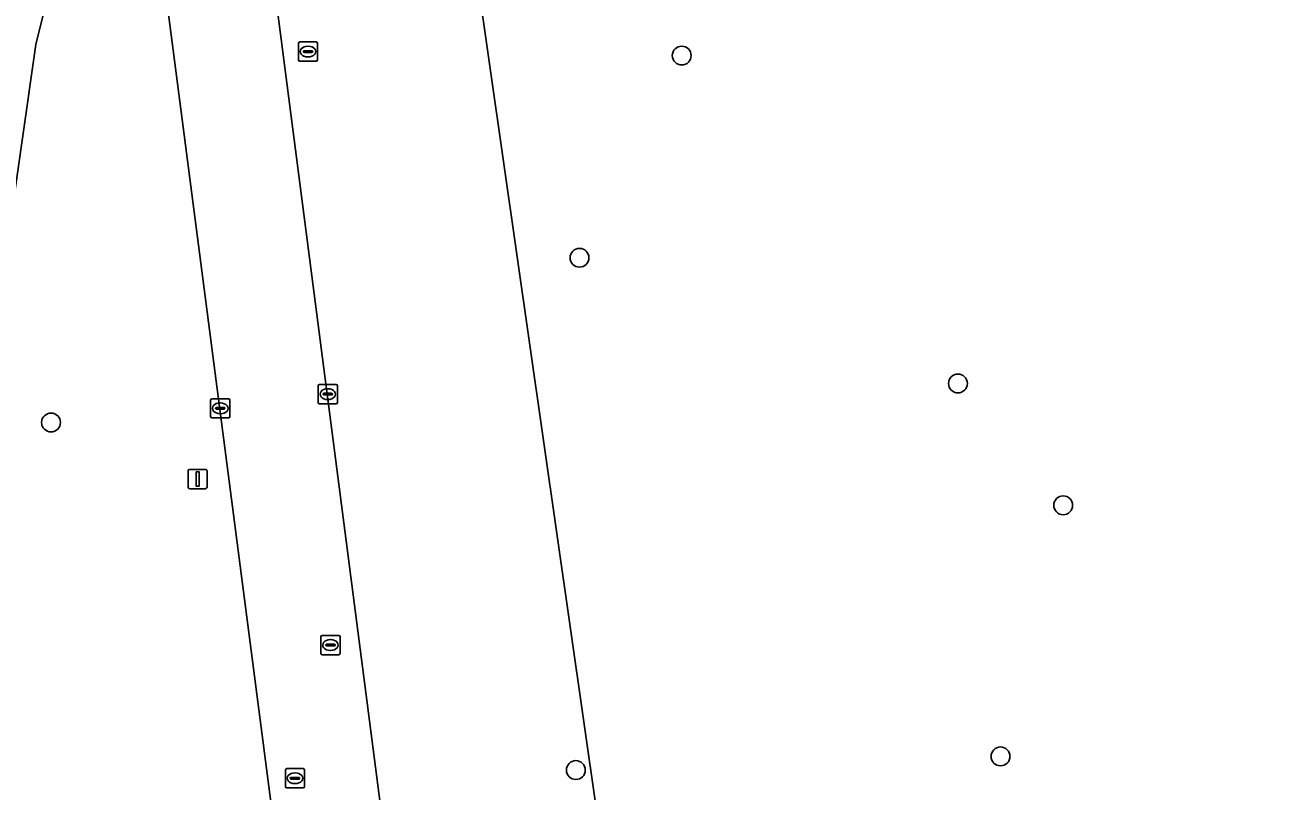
# Model space of a CAD drawing. Extents: x 154324 to 155744, y 382937 to 384188.
# Drawn here: x 155238.3 to 155302.6, y 383869.7 to 383909.4 of the extents above; entities that cross this region are included whole.
import ezdxf

# ---------------------------------------------------------------- set-up
doc = ezdxf.new("R2010")
doc.units = 0
for name, color, linetype in [('IMGEO_Berm_groen', 7, 'Continuous'), ('IMGEO_Boom', 7, 'Continuous'), ('IMGEO_Brandkraan', 7, 'Continuous'), ('IMGEO_Groenvoorziening', 7, 'Continuous'), ('IMGEO_Kolk', 7, 'Continuous'), ('IMGEO_Lichtmast', 7, 'Continuous'), ('IMGEO_Loofbos', 7, 'Continuous'), ('IMGEO_Rijbaan_lokaal_gesloten', 7, 'Continuous'), ('IMGEO_Rioolput', 7, 'Continuous')]:
    doc.layers.add(name, color=color, linetype=linetype)

msp = doc.modelspace()

# ---------------------------------------------------------------- linework, layer by layer
at = {"layer": 'IMGEO_Berm_groen'}
for points in [[(155295.605, 383523.574), (155294.743, 383533.501), (155292.341, 383552.859), (155282.449, 383627.726), (155274.026, 383692.293), (155244.018, 383923.45), (155240.659, 383949.763)], [(155246.304, 383949.696), (155279.604, 383692.563), (155297.905, 383553.418), (155300.365, 383533.57), (155301.362, 383523.907)], [(155175.75, 383913.13), (155188.73, 383926.7), (155195.22, 383943.81), (155208.2, 383948.53), (155213.511, 383943.81), (155213.806, 383927.142), (155221.181, 383927.88), (155239.176, 383930.83), (155242.569, 383923.307), (155238.881, 383908.409), (155237.406, 383898.084), (155224.721, 383882.596), (155224.573, 383876.549), (155204.808, 383873.156), (155196.99, 383885.104), (155184.452, 383881.859), (155187.992, 383867.846), (155208.495, 383859.733), (155233.276, 383859.143), (155240.356, 383855.013), (155245.666, 383842.623), (155248.616, 383833.183), (155242.126, 383823.742)], [(155323.557, 383503.266), (155325.548, 383519.946), (155306.103, 383602.506), (155261.74, 383912.135)]]:
    msp.add_lwpolyline(points, dxfattribs=at)
at = {"layer": 'IMGEO_Boom'}
for centre in [(155272.385, 383907.841), (155267.08, 383897.348), (155286.712, 383890.825), (155239.665, 383888.799), (155292.172, 383884.5), (155288.923, 383871.469), (155266.892, 383870.76)]:
    msp.add_circle(centre, 0.489, dxfattribs=at)
at = {"layer": 'IMGEO_Brandkraan'}
for p, q in [((155252.496, 383907.623), (155252.496, 383908.475)), ((155252.571, 383908.549), (155253.423, 383908.549)), ((155252.755, 383908.043), (155252.755, 383908.055)), ((155253.193, 383908.006), (155252.795, 383908.006)), ((155252.798, 383908.092), (155253.196, 383908.092)), ((155252.984, 383908.329), (155253.009, 383908.329)), ((155253.239, 383908.055), (155253.239, 383908.043)), ((155253.497, 383908.475), (155253.497, 383907.623)), ((155253.423, 383907.549), (155252.571, 383907.549)), ((155253.007, 383907.769), (155252.982, 383907.769))]:
    msp.add_line(p, q, dxfattribs=at)
for points in [[(155252.496, 383907.623), (155252.496, 383908.475)], [(155252.571, 383908.549), (155253.423, 383908.549)], [(155253.497, 383908.475), (155253.497, 383907.623)], [(155253.423, 383907.549), (155252.571, 383907.549)]]:
    msp.add_lwpolyline(points, dxfattribs=at)
for centre, radius, start, end in [((155252.573, 383908.473), 0.0765, 91.55205, 178.44795), ((155252.573, 383908.473), 0.0765, 91.55205, 178.44795), ((155252.795, 383908.052), 0.0403, 85.87752, 175.75265), ((155252.792, 383908.042), 0.0366, 178.93798, 274.71019), ((155253.196, 383908.049), 0.043, 264.86636, 352.45326), ((155253.2, 383908.054), 0.0386, 1.73085, 96.63898), ((155253.421, 383908.473), 0.0765, 1.55205, 88.44795), ((155253.421, 383908.473), 0.0765, 1.55205, 88.44795), ((155252.573, 383907.625), 0.0765, 181.55205, 268.44795), ((155252.573, 383907.625), 0.0765, 181.55205, 268.44795), ((155253.421, 383907.625), 0.0765, 271.55205, 358.44795), ((155253.421, 383907.625), 0.0765, 271.55205, 358.44795)]:
    msp.add_arc(centre, radius, start, end, dxfattribs=at)
for centre, major_axis, ratio, start_param, end_param in [((155252.983, 383908.049), (-0.387, 0.002), 0.722429, 4.712389, 7.853982), ((155253.008, 383908.049), (-0.39, 0.002), 0.717154, 1.570796, 4.712389)]:
    msp.add_ellipse(centre, major_axis=major_axis, ratio=ratio, start_param=start_param, end_param=end_param, dxfattribs=at)
at = {"layer": 'IMGEO_Groenvoorziening'}
msp.add_lwpolyline([(155242.126, 383823.742), (155248.616, 383833.183), (155245.666, 383842.623), (155240.356, 383855.013), (155233.276, 383859.143), (155208.495, 383859.733), (155187.992, 383867.846), (155184.452, 383881.859), (155196.99, 383885.104), (155204.808, 383873.156), (155224.573, 383876.549), (155224.721, 383882.596), (155237.406, 383898.084), (155238.881, 383908.409), (155242.569, 383923.307), (155239.176, 383930.83), (155221.181, 383927.88), (155213.806, 383927.142), (155213.511, 383943.81), (155208.2, 383948.53), (155195.22, 383943.81), (155188.73, 383926.7), (155175.75, 383913.13)], dxfattribs=at)
at = {"layer": 'IMGEO_Kolk'}
for p, q in [((155253.524, 383889.844), (155253.524, 383890.696)), ((155253.599, 383890.77), (155254.451, 383890.77)), ((155254.525, 383890.696), (155254.525, 383889.844)), ((155248.021, 383890.033), (155248.873, 383890.033)), ((155253.783, 383890.264), (155253.783, 383890.276)), ((155254.221, 383890.227), (155253.823, 383890.227)), ((155253.826, 383890.313), (155254.224, 383890.313)), ((155254.035, 383889.99), (155254.01, 383889.99)), ((155254.012, 383890.55), (155254.037, 383890.55)), ((155254.267, 383890.276), (155254.267, 383890.264)), ((155247.946, 383889.107), (155247.946, 383889.959)), ((155248.205, 383889.527), (155248.205, 383889.539)), ((155248.643, 383889.49), (155248.245, 383889.49)), ((155248.248, 383889.576), (155248.646, 383889.576)), ((155248.434, 383889.813), (155248.459, 383889.813)), ((155248.689, 383889.539), (155248.689, 383889.527)), ((155248.947, 383889.959), (155248.947, 383889.107)), ((155254.451, 383889.77), (155253.599, 383889.77)), ((155248.873, 383889.033), (155248.021, 383889.033)), ((155248.457, 383889.253), (155248.432, 383889.253))]:
    msp.add_line(p, q, dxfattribs=at)
for points in [[(155253.524, 383889.844), (155253.524, 383890.696)], [(155253.599, 383890.77), (155254.451, 383890.77)], [(155254.525, 383890.696), (155254.525, 383889.844)], [(155248.021, 383890.033), (155248.873, 383890.033)], [(155247.946, 383889.107), (155247.946, 383889.959)], [(155248.947, 383889.959), (155248.947, 383889.107)], [(155254.451, 383889.77), (155253.599, 383889.77)], [(155248.873, 383889.033), (155248.021, 383889.033)]]:
    msp.add_lwpolyline(points, dxfattribs=at)
for centre, radius, start, end in [((155253.601, 383890.694), 0.0765, 91.55205, 178.44795), ((155253.601, 383890.694), 0.0765, 91.55205, 178.44795), ((155254.449, 383890.694), 0.0765, 1.55205, 88.44795), ((155254.449, 383890.694), 0.0765, 1.55205, 88.44795), ((155248.023, 383889.957), 0.0765, 91.55205, 178.44795), ((155248.023, 383889.957), 0.0765, 91.55205, 178.44795), ((155248.871, 383889.957), 0.0765, 1.55205, 88.44795), ((155248.871, 383889.957), 0.0765, 1.55205, 88.44795), ((155253.823, 383890.273), 0.0403, 85.87752, 175.75265), ((155253.82, 383890.263), 0.0366, 178.93798, 274.71019), ((155254.224, 383890.27), 0.043, 264.86636, 352.45326), ((155254.228, 383890.275), 0.0386, 1.73085, 96.63898), ((155248.245, 383889.536), 0.0403, 85.87752, 175.75265), ((155248.242, 383889.526), 0.0366, 178.93798, 274.71019), ((155248.646, 383889.533), 0.043, 264.86636, 352.45326), ((155248.65, 383889.538), 0.0386, 1.73085, 96.63898), ((155253.601, 383889.846), 0.0765, 181.55205, 268.44795), ((155253.601, 383889.846), 0.0765, 181.55205, 268.44795), ((155254.449, 383889.846), 0.0765, 271.55205, 358.44795), ((155254.449, 383889.846), 0.0765, 271.55205, 358.44795), ((155248.023, 383889.109), 0.0765, 181.55205, 268.44795), ((155248.023, 383889.109), 0.0765, 181.55205, 268.44795), ((155248.871, 383889.109), 0.0765, 271.55205, 358.44795), ((155248.871, 383889.109), 0.0765, 271.55205, 358.44795)]:
    msp.add_arc(centre, radius, start, end, dxfattribs=at)
for centre, major_axis, ratio, start_param, end_param in [((155254.011, 383890.27), (-0.387, 0.002), 0.722429, 4.712389, 7.853982), ((155254.036, 383890.27), (-0.39, 0.002), 0.717154, 1.570796, 4.712389), ((155248.433, 383889.533), (-0.387, 0.002), 0.722429, 4.712389, 7.853982), ((155248.458, 383889.533), (-0.39, 0.002), 0.717154, 1.570796, 4.712389)]:
    msp.add_ellipse(centre, major_axis=major_axis, ratio=ratio, start_param=start_param, end_param=end_param, dxfattribs=at)
at = {"layer": 'IMGEO_Lichtmast'}
for p, q in [((155246.776, 383885.464), (155246.776, 383886.264)), ((155246.776, 383886.264), (155246.776, 383885.464)), ((155246.876, 383886.364), (155247.666, 383886.364)), ((155247.666, 383886.364), (155246.876, 383886.364)), ((155247.766, 383886.264), (155247.766, 383885.464)), ((155247.766, 383885.464), (155247.766, 383886.264)), ((155247.666, 383885.364), (155246.876, 383885.364)), ((155246.876, 383885.364), (155247.666, 383885.364))]:
    msp.add_line(p, q, dxfattribs=at)
msp.add_lwpolyline([(155247.196, 383886.239), (155247.346, 383886.239), (155247.346, 383885.489), (155247.196, 383885.489), (155247.196, 383886.239)], dxfattribs=at)
for centre, start, end in [((155246.876, 383886.264), 90, 180), ((155246.876, 383886.264), 90, 180), ((155247.666, 383886.264), 0, 90), ((155247.666, 383886.264), 360, 90), ((155246.876, 383885.464), 180, 270), ((155246.876, 383885.464), 180, 270), ((155247.666, 383885.464), 270, 0), ((155247.666, 383885.464), 270, 0)]:
    msp.add_arc(centre, 0.1, start, end, dxfattribs=at)
at = {"layer": 'IMGEO_Loofbos'}
msp.add_lwpolyline([(155336.238, 383809.424), (155323.113, 383849.226), (155303.534, 383922.252), (155300.916, 383943.435), (155300.916, 383955.474), (155295.178, 383988.009), (155291.815, 384001.275), (155265.808, 383990.706), (155259.697, 383987.94), (155249.962, 383983.402), (155261.74, 383912.135), (155306.103, 383602.506), (155325.548, 383519.946), (155323.557, 383503.266)], dxfattribs=at)
at = {"layer": 'IMGEO_Rijbaan_lokaal_gesloten'}
for points in [[(155240.659, 383949.763), (155244.018, 383923.45), (155274.026, 383692.293), (155282.449, 383627.726), (155292.341, 383552.859), (155294.743, 383533.501), (155295.605, 383523.574)], [(155301.362, 383523.907), (155300.365, 383533.57), (155297.905, 383553.418), (155279.604, 383692.563), (155246.304, 383949.696)]]:
    msp.add_lwpolyline(points, dxfattribs=at)
at = {"layer": 'IMGEO_Rioolput'}
for p, q in [((155253.662, 383876.823), (155253.662, 383877.675)), ((155253.737, 383877.749), (155254.589, 383877.749)), ((155253.921, 383877.243), (155253.921, 383877.255)), ((155254.359, 383877.206), (155253.961, 383877.206)), ((155253.964, 383877.292), (155254.362, 383877.292)), ((155254.15, 383877.529), (155254.175, 383877.529)), ((155254.405, 383877.255), (155254.405, 383877.243)), ((155254.663, 383877.675), (155254.663, 383876.823)), ((155254.589, 383876.749), (155253.737, 383876.749)), ((155254.173, 383876.969), (155254.148, 383876.969)), ((155251.821, 383869.91), (155251.821, 383870.762)), ((155251.896, 383870.836), (155252.748, 383870.836)), ((155252.822, 383870.762), (155252.822, 383869.91)), ((155252.08, 383870.33), (155252.08, 383870.342)), ((155252.518, 383870.293), (155252.12, 383870.293)), ((155252.123, 383870.379), (155252.521, 383870.379)), ((155252.332, 383870.056), (155252.307, 383870.056)), ((155252.309, 383870.616), (155252.334, 383870.616)), ((155252.564, 383870.342), (155252.564, 383870.33)), ((155252.748, 383869.836), (155251.896, 383869.836))]:
    msp.add_line(p, q, dxfattribs=at)
for points in [[(155253.662, 383876.823), (155253.662, 383877.675)], [(155253.737, 383877.749), (155254.589, 383877.749)], [(155254.663, 383877.675), (155254.663, 383876.823)], [(155254.589, 383876.749), (155253.737, 383876.749)], [(155251.821, 383869.91), (155251.821, 383870.762)], [(155251.896, 383870.836), (155252.748, 383870.836)], [(155252.822, 383870.762), (155252.822, 383869.91)], [(155252.748, 383869.836), (155251.896, 383869.836)]]:
    msp.add_lwpolyline(points, dxfattribs=at)
for centre, radius, start, end in [((155253.739, 383877.673), 0.0765, 91.55205, 178.44795), ((155253.739, 383877.673), 0.0765, 91.55205, 178.44795), ((155253.961, 383877.252), 0.0403, 85.87752, 175.75265), ((155253.958, 383877.242), 0.0366, 178.93798, 274.71019), ((155254.362, 383877.249), 0.043, 264.86636, 352.45326), ((155254.366, 383877.254), 0.0386, 1.73085, 96.63898), ((155254.587, 383877.673), 0.0765, 1.55205, 88.44795), ((155254.587, 383877.673), 0.0765, 1.55205, 88.44795), ((155253.739, 383876.825), 0.0765, 181.55205, 268.44795), ((155253.739, 383876.825), 0.0765, 181.55205, 268.44795), ((155254.587, 383876.825), 0.0765, 271.55205, 358.44795), ((155254.587, 383876.825), 0.0765, 271.55205, 358.44795), ((155251.898, 383870.76), 0.0765, 91.55205, 178.44795), ((155251.898, 383870.76), 0.0765, 91.55205, 178.44795), ((155252.746, 383870.76), 0.0765, 1.55205, 88.44795), ((155252.746, 383870.76), 0.0765, 1.55205, 88.44795), ((155252.12, 383870.339), 0.0403, 85.87752, 175.75265), ((155252.117, 383870.329), 0.0366, 178.93798, 274.71019), ((155252.521, 383870.336), 0.043, 264.86636, 352.45326), ((155252.525, 383870.341), 0.0386, 1.73085, 96.63898), ((155251.898, 383869.912), 0.0765, 181.55205, 268.44795), ((155251.898, 383869.912), 0.0765, 181.55205, 268.44795), ((155252.746, 383869.912), 0.0765, 271.55205, 358.44795), ((155252.746, 383869.912), 0.0765, 271.55205, 358.44795)]:
    msp.add_arc(centre, radius, start, end, dxfattribs=at)
for centre, major_axis, ratio, start_param, end_param in [((155254.149, 383877.249), (-0.387, 0.002), 0.722429, 4.712389, 7.853982), ((155254.174, 383877.249), (-0.39, 0.002), 0.717154, 1.570796, 4.712389), ((155252.308, 383870.336), (-0.387, 0.002), 0.722429, 4.712389, 7.853982), ((155252.333, 383870.336), (-0.39, 0.002), 0.717154, 1.570796, 4.712389)]:
    msp.add_ellipse(centre, major_axis=major_axis, ratio=ratio, start_param=start_param, end_param=end_param, dxfattribs=at)

doc.saveas('drawing.dxf')
